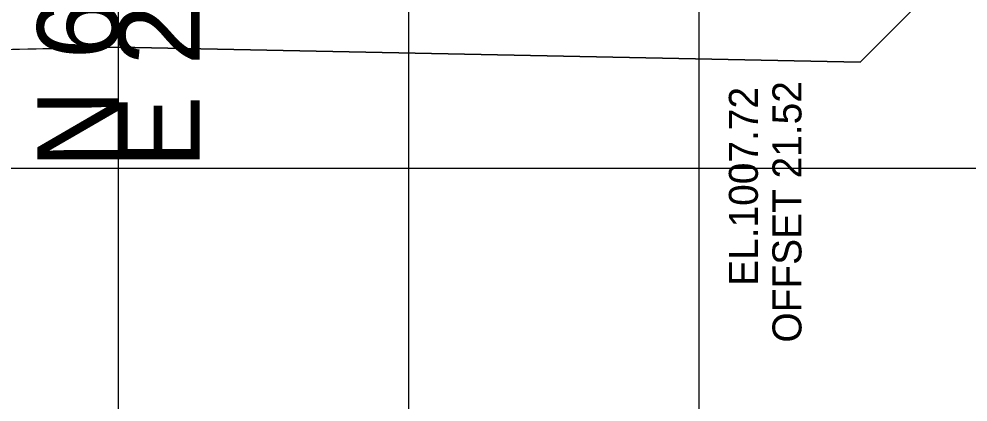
# Model space of a CAD drawing. Extents: x 1131015 to 1136271, y 133453 to 174329.
# Drawn here: x 1131337.03 to 1131369.71, y 165649.61 to 165662.78 of the extents above; entities that cross this region are included whole.
import ezdxf

# ---------------------------------------------------------------- set-up
doc = ezdxf.new("R2010")
doc.units = 0
for name, color, linetype in [('DESIGN - SHEET - Light Grid', 7, 'Continuous'), ('DESIGN - SHEET - Linework', 7, 'Continuous'), ('DESIGN - TYPICAL - Subgrade Tie Text', 7, 'Continuous'), ('GEOTECHNICAL – TYPICAL SECTIONS – Typical', 7, 'Continuous')]:
    doc.layers.add(name, color=color, linetype=linetype)

msp = doc.modelspace()

# ---------------------------------------------------------------- linework, layer by layer
at = {"layer": 'DESIGN - SHEET - Linework'}
for p, q in [((1131340.456, 165607.655), (1131340.456, 165817.655)), ((1131350.456, 165607.655), (1131350.456, 165817.655)), ((1131360.456, 165607.655), (1131360.456, 165817.655)), ((1131190.456, 165657.655), (1131490.456, 165657.655))]:
    msp.add_line(p, q, dxfattribs=at)
at = {"layer": 'GEOTECHNICAL – TYPICAL SECTIONS – Typical'}
for p, q in [((1131368.456, 165663.76), (1131365.994, 165661.299)), ((1131340.456, 165661.81), (1131314.917, 165661.299)), ((1131365.994, 165661.299), (1131340.456, 165661.81))]:
    msp.add_line(p, q, dxfattribs=at)
msp.add_lwpolyline([(1131312.456, 165663.76), (1131314.917, 165661.299), (1131340.456, 165661.81), (1131365.994, 165661.299), (1131368.456, 165663.76)], dxfattribs=at)

# ---------------------------------------------------------------- texts
at = {"layer": 'DESIGN - SHEET - Light Grid'}
for s, p in [('E 2079329.8723', (1131343.256, 165657.655)), ('N 656256.2777', (1131340.456, 165657.655))]:
    msp.add_text(s, height=2.8, rotation=90, dxfattribs=at).set_placement(p)
at = {"layer": 'DESIGN - TYPICAL - Subgrade Tie Text'}
for s, p in [('OFFSET 21.52', (1131363.977, 165651.654)), ('EL.1007.72', (1131362.477, 165653.606))]:
    msp.add_text(s, height=1, rotation=90, dxfattribs=at).set_placement(p)

doc.saveas('drawing.dxf')
